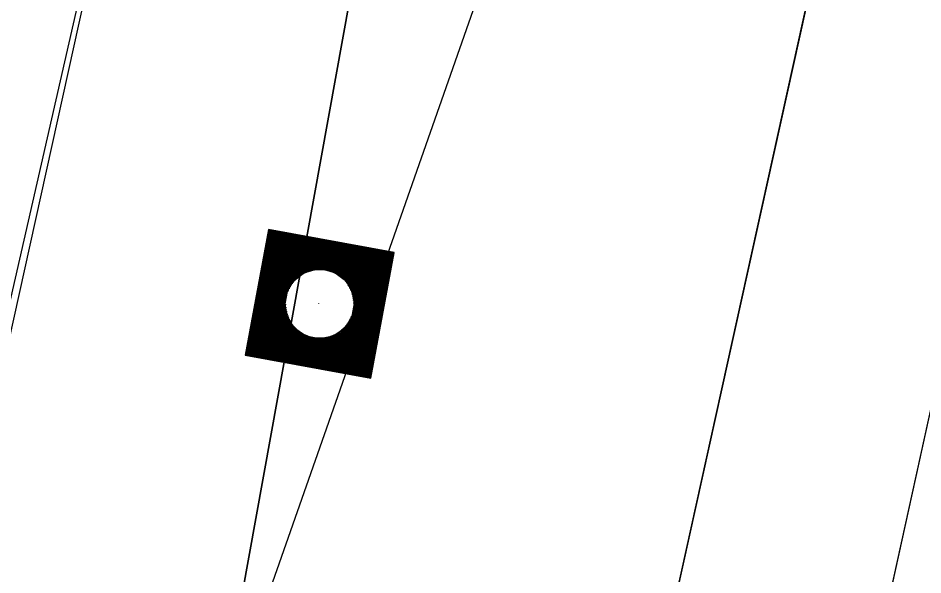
# Model space of a CAD drawing. Extents: x 14104283 to 14120882, y 8635219 to 8671666.
# Drawn here: x 14107738.48 to 14107786.18, y 8638853.93 to 8638883.31 of the extents above; entities that cross this region are included whole.
import ezdxf

# ---------------------------------------------------------------- set-up
doc = ezdxf.new("R2010")
doc.units = 0
for name, color, linetype in [('Default', 7, 'Continuous'), ('dsnCellElements', 7, 'Continuous'), ('dsnNonPlotable', 7, 'Continuous'), ('dsnPaintExistingEdgeLineRightWhite', 7, 'Continuous'), ('dsnPaintRemoveDoubleCenterLineYellow', 7, 'Continuous'), ('dsnShadingPaved', 7, 'Continuous'), ('dsnStdLabel', 7, 'Continuous'), ('dsnTapePlaceChannelizingYellow', 7, 'Continuous'), ('dsnTapeRemoveChannelizingWhite', 7, 'Continuous')]:
    doc.layers.add(name, color=color, linetype=linetype)

msp = doc.modelspace()

# ---------------------------------------------------------------- linework, layer by layer
at = {"layer": 'Default'}
for p, q in [((14107601.104, 8638246.455), (14107784.411, 8639076.469)), ((14107763.781, 8638927.41), (14107707.571, 8638617.247))]:
    msp.add_line(p, q, dxfattribs=at)
at = {"layer": 'dsnCellElements'}
msp.add_circle((14107754.377, 8638868.229), 1.815, dxfattribs=at)
at = {"layer": 'dsnNonPlotable'}
msp.add_line((14107754.314, 8638868.241), (14107754.313, 8638868.237), dxfattribs=at)
at = {"layer": 'dsnPaintExistingEdgeLineRightWhite'}
msp.add_line((14107468.786, 8637415.993), (14107828.524, 8639053.566), dxfattribs=at)
msp.add_lwpolyline([(14107752.007, 8638929.681), (14107727.667, 8638822.93), (14107708.895, 8638734.369)], dxfattribs=at)
at = {"layer": 'dsnPaintRemoveDoubleCenterLineYellow'}
msp.add_line((14107756.203, 8638776.049), (14107788.365, 8638921.68), dxfattribs=at)
at = {"layer": 'dsnShadingPaved'}
msp.add_lwpolyline([(14107828.524, 8639053.566), (14107818.038, 8639056.041), (14107720.435, 8638614.092), (14107731.396, 8638611.426)], close=True, dxfattribs=at)
at = {"layer": 'dsnStdLabel'}
for points in [[(14107757.078, 8638864.305), (14107758.301, 8638870.931), (14107751.675, 8638872.154), (14107750.452, 8638865.527), (14107757.078, 8638864.305)], [(14107757.075, 8638864.305), (14107758.297, 8638870.928), (14107751.678, 8638872.149), (14107750.456, 8638865.53), (14107757.079, 8638864.308)], [(14107757.071, 8638864.306), (14107758.293, 8638870.925), (14107751.681, 8638872.145), (14107750.461, 8638865.533), (14107757.08, 8638864.312)], [(14107757.063, 8638864.462), (14107758.25, 8638870.896), (14107751.71, 8638872.103), (14107750.503, 8638865.562), (14107757.086, 8638864.347)], [(14107757.034, 8638864.505), (14107758.208, 8638870.867), (14107751.739, 8638872.061), (14107750.545, 8638865.591), (14107757.093, 8638864.383)], [(14107757.005, 8638864.547), (14107758.166, 8638870.838), (14107751.768, 8638872.018), (14107750.587, 8638865.62), (14107757.099, 8638864.419)], [(14107756.976, 8638864.589), (14107758.123, 8638870.809), (14107751.797, 8638871.976), (14107750.63, 8638865.65), (14107757.063, 8638864.462)], [(14107756.947, 8638864.632), (14107758.081, 8638870.78), (14107751.826, 8638871.934), (14107750.672, 8638865.679), (14107757.034, 8638864.505)], [(14107756.918, 8638864.674), (14107758.039, 8638870.75), (14107751.855, 8638871.891), (14107750.714, 8638865.708), (14107757.005, 8638864.547)], [(14107756.889, 8638864.716), (14107757.997, 8638870.721), (14107751.884, 8638871.849), (14107750.757, 8638865.737), (14107756.976, 8638864.589)], [(14107756.859, 8638864.758), (14107757.954, 8638870.692), (14107751.913, 8638871.807), (14107750.799, 8638865.766), (14107756.947, 8638864.632)], [(14107756.83, 8638864.801), (14107757.912, 8638870.663), (14107751.943, 8638871.765), (14107750.841, 8638865.795), (14107756.918, 8638864.674)], [(14107756.801, 8638864.843), (14107757.87, 8638870.634), (14107751.972, 8638871.722), (14107750.883, 8638865.824), (14107756.889, 8638864.716)], [(14107756.772, 8638864.885), (14107757.827, 8638870.605), (14107752.001, 8638871.68), (14107750.926, 8638865.853), (14107756.859, 8638864.758)], [(14107756.743, 8638864.928), (14107757.785, 8638870.576), (14107752.03, 8638871.638), (14107750.968, 8638865.882), (14107756.83, 8638864.801)], [(14107756.714, 8638864.97), (14107757.743, 8638870.547), (14107752.059, 8638871.595), (14107751.01, 8638865.912), (14107756.801, 8638864.843)], [(14107756.685, 8638865.012), (14107757.701, 8638870.518), (14107752.088, 8638871.553), (14107751.053, 8638865.941), (14107756.772, 8638864.885)], [(14107756.656, 8638865.054), (14107757.658, 8638870.488), (14107752.117, 8638871.511), (14107751.095, 8638865.97), (14107756.743, 8638864.928)], [(14107756.627, 8638865.097), (14107757.616, 8638870.459), (14107752.146, 8638871.469), (14107751.137, 8638865.999), (14107756.714, 8638864.97)], [(14107756.597, 8638865.139), (14107757.574, 8638870.43), (14107752.175, 8638871.426), (14107751.179, 8638866.028), (14107756.685, 8638865.012)], [(14107756.568, 8638865.181), (14107757.531, 8638870.401), (14107752.205, 8638871.384), (14107751.222, 8638866.057), (14107756.656, 8638865.054)], [(14107756.539, 8638865.224), (14107757.489, 8638870.372), (14107752.234, 8638871.342), (14107751.264, 8638866.086), (14107756.627, 8638865.097)], [(14107756.51, 8638865.266), (14107757.447, 8638870.343), (14107752.263, 8638871.299), (14107751.306, 8638866.115), (14107756.597, 8638865.139)], [(14107756.481, 8638865.308), (14107757.405, 8638870.314), (14107752.292, 8638871.257), (14107751.348, 8638866.144), (14107756.568, 8638865.181)], [(14107756.452, 8638865.35), (14107757.362, 8638870.285), (14107752.321, 8638871.215), (14107751.391, 8638866.173), (14107756.539, 8638865.224)], [(14107756.423, 8638865.393), (14107757.32, 8638870.256), (14107752.35, 8638871.173), (14107751.433, 8638866.203), (14107756.51, 8638865.266)], [(14107756.394, 8638865.435), (14107757.278, 8638870.226), (14107752.379, 8638871.13), (14107751.475, 8638866.232), (14107756.481, 8638865.308)], [(14107756.365, 8638865.477), (14107757.235, 8638870.197), (14107752.408, 8638871.088), (14107751.518, 8638866.261), (14107756.452, 8638865.35)], [(14107756.335, 8638865.52), (14107757.193, 8638870.168), (14107752.437, 8638871.046), (14107751.56, 8638866.29), (14107756.423, 8638865.393)], [(14107756.306, 8638865.562), (14107757.151, 8638870.139), (14107752.467, 8638871.003), (14107751.602, 8638866.319), (14107756.394, 8638865.435)], [(14107756.277, 8638865.604), (14107757.109, 8638870.11), (14107752.496, 8638870.961), (14107751.644, 8638866.348), (14107756.365, 8638865.477)], [(14107756.248, 8638865.646), (14107757.066, 8638870.081), (14107752.525, 8638870.919), (14107751.687, 8638866.377), (14107756.335, 8638865.52)], [(14107756.219, 8638865.689), (14107757.024, 8638870.052), (14107752.554, 8638870.877), (14107751.729, 8638866.406), (14107756.306, 8638865.562)], [(14107756.19, 8638865.731), (14107756.982, 8638870.023), (14107752.583, 8638870.834), (14107751.771, 8638866.435), (14107756.277, 8638865.604)], [(14107756.161, 8638865.773), (14107756.94, 8638869.994), (14107752.612, 8638870.792), (14107751.814, 8638866.465), (14107756.248, 8638865.646)], [(14107756.132, 8638865.816), (14107756.897, 8638869.964), (14107752.641, 8638870.75), (14107751.856, 8638866.494), (14107756.219, 8638865.689)], [(14107756.103, 8638865.858), (14107756.855, 8638869.935), (14107752.67, 8638870.707), (14107751.898, 8638866.523), (14107756.19, 8638865.731)], [(14107756.073, 8638865.9), (14107756.813, 8638869.906), (14107752.699, 8638870.665), (14107751.94, 8638866.552), (14107756.161, 8638865.773)], [(14107756.044, 8638865.942), (14107756.77, 8638869.877), (14107752.729, 8638870.623), (14107751.983, 8638866.581), (14107756.132, 8638865.816)], [(14107756.015, 8638865.985), (14107756.728, 8638869.848), (14107752.758, 8638870.581), (14107752.025, 8638866.61), (14107756.103, 8638865.858)], [(14107755.986, 8638866.027), (14107756.686, 8638869.819), (14107752.787, 8638870.538), (14107752.067, 8638866.639), (14107756.073, 8638865.9)], [(14107755.957, 8638866.069), (14107756.644, 8638869.79), (14107752.816, 8638870.496), (14107752.11, 8638866.668), (14107756.044, 8638865.942)], [(14107755.928, 8638866.111), (14107756.601, 8638869.761), (14107752.845, 8638870.454), (14107752.152, 8638866.697), (14107756.015, 8638865.985)], [(14107755.899, 8638866.154), (14107756.559, 8638869.732), (14107752.874, 8638870.411), (14107752.194, 8638866.727), (14107755.986, 8638866.027)], [(14107755.87, 8638866.196), (14107756.517, 8638869.702), (14107752.903, 8638870.369), (14107752.236, 8638866.756), (14107755.957, 8638866.069)], [(14107755.841, 8638866.238), (14107756.474, 8638869.673), (14107752.932, 8638870.327), (14107752.279, 8638866.785), (14107755.928, 8638866.111)], [(14107754.364, 8638870.026), (14107752.961, 8638870.285), (14107752.703, 8638868.882)], [(14107754.207, 8638870.018), (14107752.991, 8638870.242), (14107752.766, 8638869.026)], [(14107754.089, 8638870.003), (14107753.02, 8638870.2), (14107752.822, 8638869.131)], [(14107753.991, 8638869.984), (14107753.049, 8638870.158), (14107752.875, 8638869.216)], [(14107753.905, 8638869.963), (14107753.078, 8638870.115), (14107752.925, 8638869.289)], [(14107753.828, 8638869.94), (14107753.107, 8638870.073), (14107752.974, 8638869.352)], [(14107753.758, 8638869.916), (14107753.136, 8638870.031), (14107753.021, 8638869.409)], [(14107753.694, 8638869.891), (14107753.165, 8638869.989), (14107753.068, 8638869.46)], [(14107753.634, 8638869.865), (14107753.194, 8638869.946), (14107753.113, 8638869.507)], [(14107753.578, 8638869.839), (14107753.223, 8638869.904), (14107753.158, 8638869.55)], [(14107753.525, 8638869.811), (14107753.253, 8638869.862), (14107753.202, 8638869.589)], [(14107753.476, 8638869.784), (14107753.282, 8638869.819), (14107753.246, 8638869.626)], [(14107753.429, 8638869.755), (14107753.311, 8638869.777), (14107753.289, 8638869.659)], [(14107753.384, 8638869.727), (14107753.34, 8638869.735), (14107753.332, 8638869.691)], [(14107756.173, 8638868.242), (14107756.432, 8638869.644), (14107755.03, 8638869.903)], [(14107756.165, 8638868.399), (14107756.39, 8638869.615), (14107755.173, 8638869.84)], [(14107756.15, 8638868.517), (14107756.348, 8638869.586), (14107755.278, 8638869.783)], [(14107756.131, 8638868.615), (14107756.305, 8638869.557), (14107755.363, 8638869.731)], [(14107756.11, 8638868.701), (14107756.263, 8638869.528), (14107755.436, 8638869.68)], [(14107756.088, 8638868.778), (14107756.221, 8638869.499), (14107755.5, 8638869.632)], [(14107756.064, 8638868.848), (14107756.178, 8638869.47), (14107755.556, 8638869.584)], [(14107756.039, 8638868.912), (14107756.136, 8638869.44), (14107755.608, 8638869.538)], [(14107756.013, 8638868.972), (14107756.094, 8638869.411), (14107755.654, 8638869.492)], [(14107755.986, 8638869.028), (14107756.052, 8638869.382), (14107755.697, 8638869.448)], [(14107755.959, 8638869.08), (14107756.009, 8638869.353), (14107755.737, 8638869.403)], [(14107755.931, 8638869.13), (14107755.967, 8638869.324), (14107755.773, 8638869.36)], [(14107755.903, 8638869.177), (14107755.925, 8638869.295), (14107755.807, 8638869.317)], [(14107755.874, 8638869.222), (14107755.882, 8638869.266), (14107755.838, 8638869.274)], [(14107752.58, 8638868.216), (14107752.321, 8638866.814), (14107753.723, 8638866.555)], [(14107752.588, 8638868.059), (14107752.363, 8638866.843), (14107753.58, 8638866.619)], [(14107752.603, 8638867.941), (14107752.406, 8638866.872), (14107753.475, 8638866.675)], [(14107752.622, 8638867.843), (14107752.448, 8638866.901), (14107753.39, 8638866.727)], [(14107752.643, 8638867.757), (14107752.49, 8638866.93), (14107753.317, 8638866.778)], [(14107752.665, 8638867.681), (14107752.532, 8638866.959), (14107753.253, 8638866.826)], [(14107752.69, 8638867.611), (14107752.575, 8638866.989), (14107753.197, 8638866.874)], [(14107752.715, 8638867.546), (14107752.617, 8638867.018), (14107753.146, 8638866.92)], [(14107752.74, 8638867.486), (14107752.659, 8638867.047), (14107753.099, 8638866.966)], [(14107752.767, 8638867.43), (14107752.702, 8638867.076), (14107753.056, 8638867.011)], [(14107752.794, 8638867.378), (14107752.744, 8638867.105), (14107753.017, 8638867.055)], [(14107752.822, 8638867.328), (14107752.786, 8638867.134), (14107752.98, 8638867.098)], [(14107755.753, 8638866.365), (14107755.931, 8638867.327)], [(14107755.782, 8638866.323), (14107755.987, 8638867.432)], [(14107755.811, 8638866.281), (14107756.05, 8638867.576)], [(14107752.85, 8638867.281), (14107752.828, 8638867.163), (14107752.946, 8638867.142)], [(14107752.879, 8638867.236), (14107752.871, 8638867.192), (14107752.915, 8638867.184)], [(14107755.52, 8638866.703), (14107755.551, 8638866.869)], [(14107755.549, 8638866.661), (14107755.595, 8638866.909)], [(14107755.579, 8638866.619), (14107755.64, 8638866.951)], [(14107755.608, 8638866.577), (14107755.685, 8638866.998)], [(14107755.637, 8638866.534), (14107755.732, 8638867.049)], [(14107755.666, 8638866.492), (14107755.779, 8638867.106)], [(14107755.695, 8638866.45), (14107755.828, 8638867.17)], [(14107755.724, 8638866.407), (14107755.878, 8638867.242)], [(14107754.389, 8638866.432), (14107755.899, 8638866.154)], [(14107754.546, 8638866.44), (14107755.87, 8638866.196)], [(14107754.664, 8638866.455), (14107755.841, 8638866.238)], [(14107754.763, 8638866.474), (14107755.811, 8638866.281)], [(14107754.848, 8638866.495), (14107755.782, 8638866.323)], [(14107754.925, 8638866.518), (14107755.753, 8638866.365)], [(14107754.995, 8638866.542), (14107755.724, 8638866.407)], [(14107755.059, 8638866.567), (14107755.695, 8638866.45)], [(14107755.119, 8638866.593), (14107755.666, 8638866.492)], [(14107755.175, 8638866.619), (14107755.637, 8638866.534)], [(14107755.228, 8638866.647), (14107755.608, 8638866.577)], [(14107755.278, 8638866.674), (14107755.579, 8638866.619)], [(14107755.325, 8638866.703), (14107755.549, 8638866.661)], [(14107755.369, 8638866.731), (14107755.52, 8638866.703)]]:
    msp.add_lwpolyline(points, dxfattribs=at)
at = {"layer": 'dsnTapePlaceChannelizingYellow'}
msp.add_line((14107763.688, 8638926.99), (14107707.519, 8638617.052), dxfattribs=at)
at = {"layer": 'dsnTapeRemoveChannelizingWhite'}
msp.add_line((14107776.644, 8638924.255), (14107710.073, 8638734.11), dxfattribs=at)

doc.saveas('drawing.dxf')
